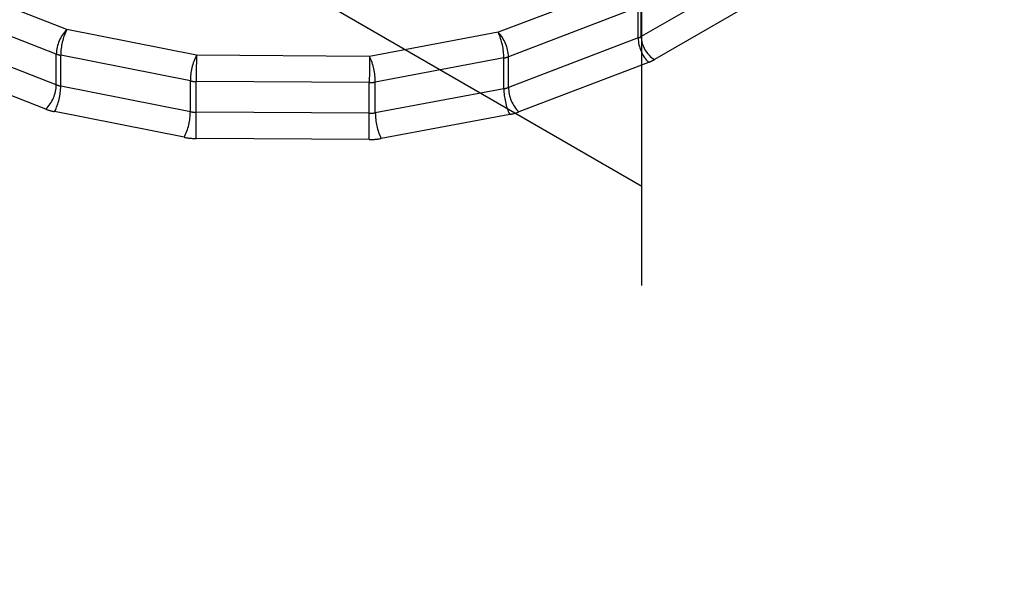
# Model space of a CAD drawing. Header units: inches. Extents: x 1907 to 2452, y -210 to -54.
# Tile 374 of 656: x 1991.65 to 1991.856, y -188.307 to -188.189. Entities that reach past the tile are written whole.
import ezdxf

# ---------------------------------------------------------------- set-up
doc = ezdxf.new("R2010")
doc.units = ezdxf.units.IN
doc.header["$LTSCALE"] = 0.5
doc.header["$MEASUREMENT"] = 0
doc.linetypes.add('HIDDEN', pattern=[0.22499999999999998, 0.15, -0.075])
doc.layers.add('SID-M-H', color=4, linetype='HIDDEN')

msp = doc.modelspace()

# ---------------------------------------------------------------- linework, layer by layer
at = {"layer": 'SID-M-H'}
for p, q in [((1991.780342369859, -188.2235556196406), (1990.366128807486, -187.4071475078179)), ((1991.780342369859, -189.2442316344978), (1991.780342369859, -187.9176182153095)), ((1991.821355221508, -188.1683818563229), (1991.780159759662, -188.1921634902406)), ((1991.824139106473, -188.1732036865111), (1991.782943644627, -188.1969853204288)), ((1991.659924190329, -188.1907158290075), (1991.632338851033, -188.1800069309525)), ((1991.777375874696, -188.1809122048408), (1991.750217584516, -188.1912719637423)), ((1991.657727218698, -188.1958165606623), (1991.630141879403, -188.1851076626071)), ((1991.780159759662, -188.1921634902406), (1991.780159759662, -188.1857340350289)), ((1991.77954632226, -188.1860231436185), (1991.75238803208, -188.1963829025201)), ((1991.77954632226, -188.1924525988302), (1991.77954632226, -188.1860231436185)), ((1991.657727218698, -188.202246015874), (1991.630141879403, -188.1915371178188)), ((1991.687067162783, -188.1960850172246), (1991.659924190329, -188.1907158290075)), ((1991.750217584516, -188.1912719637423), (1991.723302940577, -188.1963052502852)), ((1991.77954632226, -188.1924525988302), (1991.75238803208, -188.2028123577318)), ((1991.657727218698, -188.202246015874), (1991.657727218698, -188.1958165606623)), ((1991.685790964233, -188.2014498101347), (1991.658647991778, -188.1960806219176)), ((1991.658647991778, -188.2025100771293), (1991.658647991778, -188.1960806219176)), ((1991.723302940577, -188.1963052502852), (1991.687067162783, -188.1960850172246)), ((1991.655530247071, -188.2073467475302), (1991.627944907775, -188.1966378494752)), ((1991.751430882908, -188.1966488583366), (1991.724516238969, -188.2016821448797)), ((1991.751430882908, -188.2030783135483), (1991.751430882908, -188.1966488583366)), ((1991.75238803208, -188.2028123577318), (1991.75238803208, -188.1963829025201)), ((1991.781716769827, -188.1975635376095), (1991.754558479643, -188.2079232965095)), ((1991.685790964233, -188.2078792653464), (1991.685790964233, -188.2014498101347)), ((1991.723261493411, -188.2017926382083), (1991.687025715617, -188.2015724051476)), ((1991.687025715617, -188.2080018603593), (1991.687025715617, -188.2015724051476)), ((1991.723261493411, -188.20822209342), (1991.723261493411, -188.2017926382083)), ((1991.724516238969, -188.2081116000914), (1991.724516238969, -188.2016821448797)), ((1991.685790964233, -188.2078792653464), (1991.658647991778, -188.2025100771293)), ((1991.751430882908, -188.2030783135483), (1991.724516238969, -188.2081116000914)), ((1991.684514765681, -188.2132440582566), (1991.657371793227, -188.2078748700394)), ((1991.723261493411, -188.20822209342), (1991.687025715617, -188.2080018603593)), ((1991.7526441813, -188.2084552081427), (1991.725729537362, -188.2134884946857)), ((1991.723220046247, -188.2137094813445), (1991.686984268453, -188.2134892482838))]:
    msp.add_line(p, q, dxfattribs=at)
for centre, radius, start, end in [((1992.356048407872, -188.2497534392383), 0.5763018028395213, 122.6054783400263, 177.3945215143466), ((1991.665144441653, -188.1959877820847), 0.007419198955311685, 134.7176696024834, 178.6776017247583), ((1991.670774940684, -188.1961312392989), 0.01212705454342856, 153.4770587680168, 179.7608511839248), ((1991.738712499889, -188.1966934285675), 0.01271846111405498, 0.2007861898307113, 25.23090948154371), ((1991.744892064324, -188.1965498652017), 0.007497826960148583, 1.275976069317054, 44.74269305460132), ((1991.778035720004, -188.1884520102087), 0.004276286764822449, 290.6862856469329, 299.7820366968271), ((1991.787042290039, -188.1922856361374), 0.007497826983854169, 181.275976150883, 224.7426930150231), ((1991.786203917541, -188.1918884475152), 0.006050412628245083, 182.6054784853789, 237.394521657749), ((1991.659697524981, -188.1906835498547), 0.00549817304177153, 249.0007000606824, 258.9954103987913), ((1991.697917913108, -188.201500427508), 0.01212705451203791, 153.4770587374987, 179.7608512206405), ((1992.048609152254, -188.2015596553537), 0.3615834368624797, 179.1324667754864, 180.0020203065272), ((1992.084844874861, -188.2017798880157), 0.3615833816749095, 179.1324667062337, 180.0020203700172), ((1991.711797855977, -188.2017267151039), 0.0127184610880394, 0.2007861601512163, 25.23090950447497), ((1991.75042705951, -188.1911808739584), 0.005559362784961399, 280.4026403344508, 290.6545894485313), ((1991.778695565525, -188.1895623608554), 0.00855257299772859, 290.6862854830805, 299.7820370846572), ((1991.650309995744, -188.2020747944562), 0.007419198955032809, 314.7176696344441, 358.6776017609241), ((1991.659697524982, -188.197113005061), 0.005498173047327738, 249.0007000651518, 258.9954103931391), ((1991.687056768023, -188.194980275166), 0.006592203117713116, 258.9295823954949, 269.7301086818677), ((1991.723309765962, -188.1951612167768), 0.006631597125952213, 269.5829303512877, 280.4820788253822), ((1991.646521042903, -188.2024594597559), 0.01212705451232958, 333.4770587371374, 359.7608512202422), ((1991.750427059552, -188.1976103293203), 0.005559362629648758, 280.4026401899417, 290.6545895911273), ((1991.764149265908, -188.2030337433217), 0.01271846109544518, 180.2007861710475, 205.2309095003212), ((1991.75988399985, -188.2026453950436), 0.007497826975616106, 181.27597611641, 224.7426930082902), ((1991.659470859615, -188.1970807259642), 0.01099634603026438, 249.0007000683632, 258.9954104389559), ((1991.673664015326, -188.2078286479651), 0.01212705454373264, 333.4770587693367, 359.7608511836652), ((1991.687056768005, -188.2014097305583), 0.006592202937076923, 258.92958224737, 269.7301088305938), ((1991.32544230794, -188.2080146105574), 0.3615834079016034, 359.1324667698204, 0.002020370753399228), ((1991.361678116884, -188.208234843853), 0.3615833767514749, 359.1324667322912, 0.002020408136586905), ((1991.723309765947, -188.2015906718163), 0.006631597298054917, 269.5829304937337, 280.4820786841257), ((1991.737234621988, -188.2080670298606), 0.01271846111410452, 180.2007861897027, 205.2309094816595), ((1991.750636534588, -188.1975192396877), 0.01111872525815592, 280.4026401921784, 290.6545895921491), ((1991.687046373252, -188.2003049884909), 0.01318440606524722, 258.9295822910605, 269.7301087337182), ((1991.723316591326, -188.2004466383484), 0.01326319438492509, 269.5829304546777, 280.4820788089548)]:
    msp.add_arc(centre, radius, start, end, dxfattribs=at)

doc.saveas('drawing.dxf')
